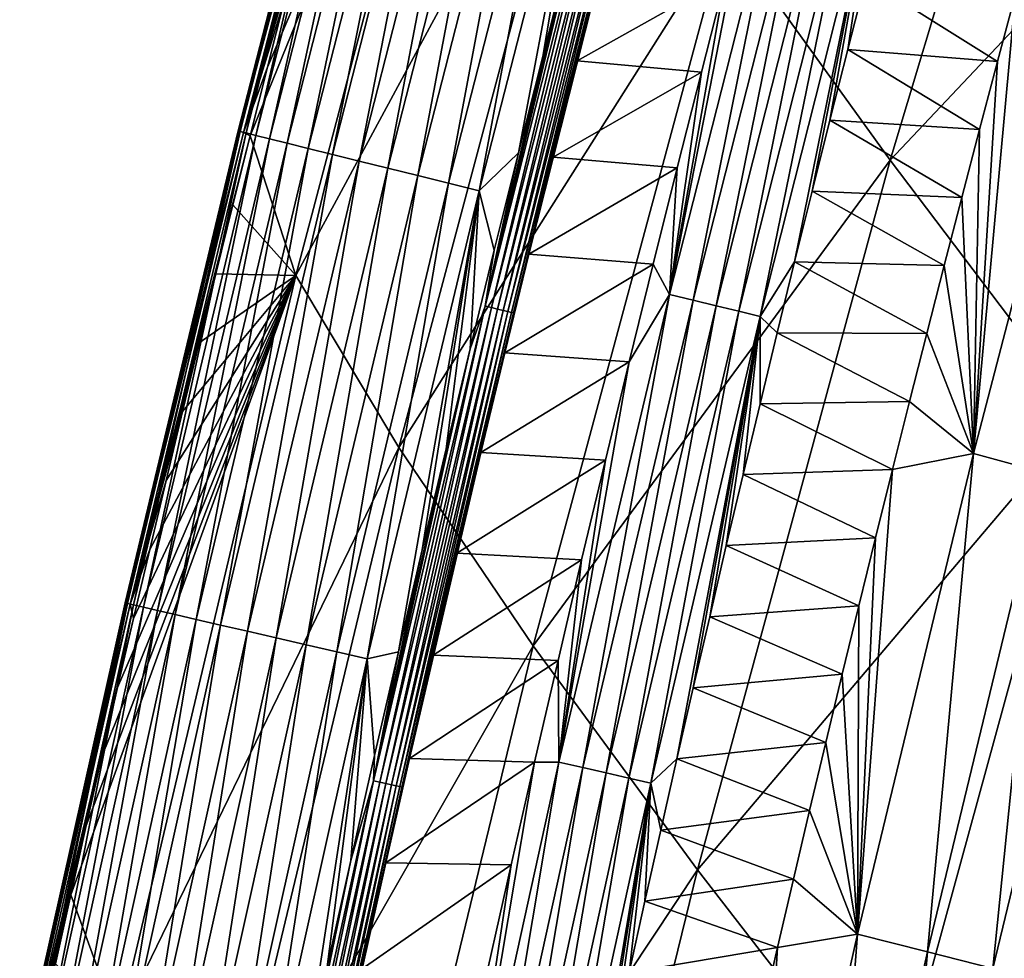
# Model space of a CAD drawing. Header units: millimetres. Extents: x -300 to 300, y -500 to 500.
# Tile 590 of 656: x -279 to -263, y 308 to 323. Entities that reach past the tile are written whole.
import ezdxf

# ---------------------------------------------------------------- set-up
doc = ezdxf.new("R2010")
doc.units = ezdxf.units.MM
doc.header["$LTSCALE"] = 81.481481
for name, color, linetype in [('20', 7, 'CONTINUOUS'), ('24', 7, 'CONTINUOUS'), ('25', 7, 'CONTINUOUS'), ('28', 7, 'CONTINUOUS'), ('29', 7, 'CONTINUOUS'), ('31', 7, 'CONTINUOUS'), ('33', 7, 'CONTINUOUS')]:
    doc.layers.add(name, color=color, linetype=linetype)

msp = doc.modelspace()

# ---------------------------------------------------------------- linework, layer by layer
at = {"layer": '20', "color": 7, "linetype": 'CONTINUOUS'}
for points in [[(-264.588, 320.98, 24.118), (-261.298, 331.917, 24.233), (-267.227, 324.645, 19.685), (-264.588, 320.98, 24.118)], [(-264.588, 320.98, 24.118), (-258.208, 327.747, 28.449), (-261.298, 331.917, 24.233), (-264.588, 320.98, 24.118)], [(-274.113, 319.13, 10.048), (-271.072, 330.67, 10.093), (-274.844, 321.368, 6.419), (-274.113, 319.13, 10.048)], [(-274.844, 321.368, 6.419), (-271.072, 330.67, 10.093), (-274.567, 322.472, 6.426), (-274.844, 321.368, 6.419)], [(-274.567, 322.472, 6.426), (-271.072, 330.67, 10.093), (-274.287, 323.577, 6.433), (-274.567, 322.472, 6.426)], [(-274.113, 319.13, 10.048), (-269.393, 327.878, 15.012), (-271.072, 330.67, 10.093), (-274.113, 319.13, 10.048)], [(-272.459, 316.372, 14.942), (-269.393, 327.878, 15.012), (-274.113, 319.13, 10.048), (-272.459, 316.372, 14.942)], [(-272.459, 316.372, 14.942), (-267.227, 324.645, 19.685), (-269.393, 327.878, 15.012), (-272.459, 316.372, 14.942)], [(-261.493, 316.893, 28.317), (-258.208, 327.747, 28.449), (-264.588, 320.98, 24.118), (-261.493, 316.893, 28.317)], [(-270.308, 313.192, 19.593), (-267.227, 324.645, 19.685), (-272.459, 316.372, 14.942), (-270.308, 313.192, 19.593)], [(-270.308, 313.192, 19.593), (-264.588, 320.98, 24.118), (-267.227, 324.645, 19.685), (-270.308, 313.192, 19.593)], [(-275.119, 320.263, 6.412), (-274.113, 319.13, 10.048), (-274.844, 321.368, 6.419), (-275.119, 320.263, 6.412)], [(-267.676, 309.6, 24.006), (-264.588, 320.98, 24.118), (-270.308, 313.192, 19.593), (-267.676, 309.6, 24.006)], [(-267.676, 309.6, 24.006), (-261.493, 316.893, 28.317), (-264.588, 320.98, 24.118), (-267.676, 309.6, 24.006)], [(-275.391, 319.158, 6.406), (-274.113, 319.13, 10.048), (-275.119, 320.263, 6.412), (-275.391, 319.158, 6.406)], [(-276.953, 307.114, 10.004), (-274.113, 319.13, 10.048), (-277.718, 309.204, 6.344), (-276.953, 307.114, 10.004)], [(-277.718, 309.204, 6.344), (-274.113, 319.13, 10.048), (-277.47, 310.311, 6.351), (-277.718, 309.204, 6.344)], [(-277.47, 310.311, 6.351), (-274.113, 319.13, 10.048), (-277.219, 311.418, 6.358), (-277.47, 310.311, 6.351)], [(-277.219, 311.418, 6.358), (-274.113, 319.13, 10.048), (-276.966, 312.524, 6.365), (-277.219, 311.418, 6.358)], [(-276.966, 312.524, 6.365), (-274.113, 319.13, 10.048), (-276.71, 313.63, 6.371), (-276.966, 312.524, 6.365)], [(-276.953, 307.114, 10.004), (-272.459, 316.372, 14.942), (-274.113, 319.13, 10.048), (-276.953, 307.114, 10.004)], [(-276.71, 313.63, 6.371), (-274.113, 319.13, 10.048), (-276.451, 314.736, 6.378), (-276.71, 313.63, 6.371)], [(-276.451, 314.736, 6.378), (-274.113, 319.13, 10.048), (-276.19, 315.842, 6.385), (-276.451, 314.736, 6.378)], [(-276.19, 315.842, 6.385), (-274.113, 319.13, 10.048), (-275.927, 316.948, 6.392), (-276.19, 315.842, 6.385)], [(-275.927, 316.948, 6.392), (-274.113, 319.13, 10.048), (-275.66, 318.053, 6.399), (-275.927, 316.948, 6.392)], [(-275.66, 318.053, 6.399), (-274.113, 319.13, 10.048), (-275.391, 319.158, 6.406), (-275.66, 318.053, 6.399)], [(-264.579, 305.606, 28.187), (-261.493, 316.893, 28.317), (-267.676, 309.6, 24.006), (-264.579, 305.606, 28.187)], [(-264.579, 305.606, 28.187), (-257.958, 312.395, 32.287), (-261.493, 316.893, 28.317), (-264.579, 305.606, 28.187)], [(-275.326, 304.398, 14.874), (-272.459, 316.372, 14.942), (-276.953, 307.114, 10.004), (-275.326, 304.398, 14.874)], [(-275.326, 304.398, 14.874), (-270.308, 313.192, 19.593), (-272.459, 316.372, 14.942), (-275.326, 304.398, 14.874)], [(-273.192, 301.28, 19.502), (-270.308, 313.192, 19.593), (-275.326, 304.398, 14.874), (-273.192, 301.28, 19.502)], [(-273.192, 301.28, 19.502), (-267.676, 309.6, 24.006), (-270.308, 313.192, 19.593), (-273.192, 301.28, 19.502)], [(-261.034, 301.219, 32.143), (-257.958, 312.395, 32.287), (-264.579, 305.606, 28.187), (-261.034, 301.219, 32.143)], [(-270.568, 297.771, 23.896), (-267.676, 309.6, 24.006), (-273.192, 301.28, 19.502), (-270.568, 297.771, 23.896)], [(-270.568, 297.771, 23.896), (-264.579, 305.606, 28.187), (-267.676, 309.6, 24.006), (-270.568, 297.771, 23.896)], [(-277.964, 308.096, 6.338), (-276.953, 307.114, 10.004), (-277.718, 309.204, 6.344), (-277.964, 308.096, 6.338)]]:
    msp.add_3dface(points, dxfattribs=at)
at = {"layer": '24', "color": 7, "linetype": 'CONTINUOUS'}
for points in [[(-264.978, 323.886, 1.144), (-262.866, 322.561, 2.688), (-265.267, 322.753, 1.145), (-264.978, 323.886, 1.144)], [(-262.576, 323.648, 2.69), (-262.866, 322.561, 2.688), (-264.978, 323.886, 1.144), (-262.576, 323.648, 2.69)], [(-265.267, 322.753, 1.145), (-263.153, 321.472, 2.685), (-265.554, 321.619, 1.147), (-265.267, 322.753, 1.145)], [(-262.866, 322.561, 2.688), (-263.153, 321.472, 2.685), (-265.267, 322.753, 1.145), (-262.866, 322.561, 2.688)], [(-265.554, 321.619, 1.147), (-263.438, 320.383, 2.682), (-265.838, 320.484, 1.148), (-265.554, 321.619, 1.147)], [(-263.153, 321.472, 2.685), (-263.438, 320.383, 2.682), (-265.554, 321.619, 1.147), (-263.153, 321.472, 2.685)], [(-265.838, 320.484, 1.148), (-263.719, 319.293, 2.679), (-266.118, 319.348, 1.15), (-265.838, 320.484, 1.148)], [(-263.438, 320.383, 2.682), (-263.719, 319.293, 2.679), (-265.838, 320.484, 1.148), (-263.438, 320.383, 2.682)], [(-266.118, 319.348, 1.15), (-263.998, 318.203, 2.677), (-266.396, 318.212, 1.151), (-266.118, 319.348, 1.15)], [(-263.719, 319.293, 2.679), (-263.998, 318.203, 2.677), (-266.118, 319.348, 1.15), (-263.719, 319.293, 2.679)], [(-266.396, 318.212, 1.151), (-264.274, 317.112, 2.674), (-266.671, 317.075, 1.153), (-266.396, 318.212, 1.151)], [(-263.998, 318.203, 2.677), (-264.274, 317.112, 2.674), (-266.396, 318.212, 1.151), (-263.998, 318.203, 2.677)], [(-266.671, 317.075, 1.153), (-264.548, 316.02, 2.671), (-266.943, 315.938, 1.154), (-266.671, 317.075, 1.153)], [(-264.274, 317.112, 2.674), (-264.548, 316.02, 2.671), (-266.671, 317.075, 1.153), (-264.274, 317.112, 2.674)], [(-266.943, 315.938, 1.154), (-264.819, 314.927, 2.668), (-267.212, 314.8, 1.156), (-266.943, 315.938, 1.154)], [(-264.548, 316.02, 2.671), (-264.819, 314.927, 2.668), (-266.943, 315.938, 1.154), (-264.548, 316.02, 2.671)], [(-267.212, 314.8, 1.156), (-265.087, 313.834, 2.665), (-267.478, 313.661, 1.157), (-267.212, 314.8, 1.156)], [(-264.819, 314.927, 2.668), (-265.087, 313.834, 2.665), (-267.212, 314.8, 1.156), (-264.819, 314.927, 2.668)], [(-265.087, 313.834, 2.665), (-265.353, 312.74, 2.663), (-267.478, 313.661, 1.157), (-265.087, 313.834, 2.665)], [(-267.478, 313.661, 1.157), (-265.353, 312.74, 2.663), (-267.742, 312.521, 1.159), (-267.478, 313.661, 1.157)], [(-265.353, 312.74, 2.663), (-265.616, 311.646, 2.66), (-267.742, 312.521, 1.159), (-265.353, 312.74, 2.663)], [(-267.742, 312.521, 1.159), (-265.616, 311.646, 2.66), (-268.003, 311.381, 1.16), (-267.742, 312.521, 1.159)], [(-265.616, 311.646, 2.66), (-265.876, 310.551, 2.657), (-268.003, 311.381, 1.16), (-265.616, 311.646, 2.66)], [(-268.003, 311.381, 1.16), (-265.876, 310.551, 2.657), (-268.261, 310.24, 1.162), (-268.003, 311.381, 1.16)], [(-265.876, 310.551, 2.657), (-266.134, 309.455, 2.654), (-268.261, 310.24, 1.162), (-265.876, 310.551, 2.657)], [(-268.261, 310.24, 1.162), (-266.134, 309.455, 2.654), (-268.517, 309.099, 1.163), (-268.261, 310.24, 1.162)], [(-266.134, 309.455, 2.654), (-266.39, 308.359, 2.651), (-268.517, 309.099, 1.163), (-266.134, 309.455, 2.654)], [(-268.517, 309.099, 1.163), (-266.39, 308.359, 2.651), (-268.769, 307.957, 1.165), (-268.517, 309.099, 1.163)], [(-266.39, 308.359, 2.651), (-266.643, 307.262, 2.648), (-268.769, 307.957, 1.165), (-266.39, 308.359, 2.651)]]:
    msp.add_3dface(points, dxfattribs=at)
at = {"layer": '25', "color": 7, "linetype": 'CONTINUOUS'}
for points in [[(-262.576, 323.648, 2.69), (-261.258, 323.942, 3.531), (-263.248, 316.276, 3.524), (-262.576, 323.648, 2.69)], [(-261.258, 323.942, 3.531), (-262.134, 315.973, 4.48), (-263.248, 316.276, 3.524), (-261.258, 323.942, 3.531)], [(-262.866, 322.561, 2.688), (-262.576, 323.648, 2.69), (-263.248, 316.276, 3.524), (-262.866, 322.561, 2.688)], [(-263.153, 321.472, 2.685), (-262.866, 322.561, 2.688), (-263.248, 316.276, 3.524), (-263.153, 321.472, 2.685)], [(-263.438, 320.383, 2.682), (-263.153, 321.472, 2.685), (-263.248, 316.276, 3.524), (-263.438, 320.383, 2.682)], [(-263.719, 319.293, 2.679), (-263.438, 320.383, 2.682), (-263.248, 316.276, 3.524), (-263.719, 319.293, 2.679)], [(-263.998, 318.203, 2.677), (-263.719, 319.293, 2.679), (-263.248, 316.276, 3.524), (-263.998, 318.203, 2.677)], [(-264.274, 317.112, 2.674), (-263.998, 318.203, 2.677), (-263.248, 316.276, 3.524), (-264.274, 317.112, 2.674)], [(-264.548, 316.02, 2.671), (-264.274, 317.112, 2.674), (-263.248, 316.276, 3.524), (-264.548, 316.02, 2.671)], [(-264.548, 316.02, 2.671), (-263.248, 316.276, 3.524), (-265.107, 308.573, 3.516), (-264.548, 316.02, 2.671)], [(-263.248, 316.276, 3.524), (-263.988, 308.288, 4.484), (-265.107, 308.573, 3.516), (-263.248, 316.276, 3.524)], [(-262.134, 315.973, 4.48), (-263.988, 308.288, 4.484), (-263.248, 316.276, 3.524), (-262.134, 315.973, 4.48)], [(-264.819, 314.927, 2.668), (-264.548, 316.02, 2.671), (-265.107, 308.573, 3.516), (-264.819, 314.927, 2.668)], [(-262.134, 315.973, 4.48), (-262.94, 308.019, 5.541), (-263.988, 308.288, 4.484), (-262.134, 315.973, 4.48)], [(-261.089, 315.688, 5.522), (-262.94, 308.019, 5.541), (-262.134, 315.973, 4.48), (-261.089, 315.688, 5.522)], [(-261.089, 315.688, 5.522), (-261.972, 307.77, 6.675), (-262.94, 308.019, 5.541), (-261.089, 315.688, 5.522)], [(-265.087, 313.834, 2.665), (-264.819, 314.927, 2.668), (-265.107, 308.573, 3.516), (-265.087, 313.834, 2.665)], [(-265.353, 312.74, 2.663), (-265.087, 313.834, 2.665), (-265.107, 308.573, 3.516), (-265.353, 312.74, 2.663)], [(-265.616, 311.646, 2.66), (-265.353, 312.74, 2.663), (-265.107, 308.573, 3.516), (-265.616, 311.646, 2.66)], [(-265.876, 310.551, 2.657), (-265.616, 311.646, 2.66), (-265.107, 308.573, 3.516), (-265.876, 310.551, 2.657)], [(-266.134, 309.455, 2.654), (-265.876, 310.551, 2.657), (-265.107, 308.573, 3.516), (-266.134, 309.455, 2.654)], [(-266.39, 308.359, 2.651), (-266.134, 309.455, 2.654), (-265.107, 308.573, 3.516), (-266.39, 308.359, 2.651)], [(-266.39, 308.359, 2.651), (-265.107, 308.573, 3.516), (-266.845, 300.834, 3.506), (-266.39, 308.359, 2.651)], [(-265.107, 308.573, 3.516), (-265.721, 300.566, 4.488), (-266.845, 300.834, 3.506), (-265.107, 308.573, 3.516)], [(-263.988, 308.288, 4.484), (-265.721, 300.566, 4.488), (-265.107, 308.573, 3.516), (-263.988, 308.288, 4.484)], [(-266.643, 307.262, 2.648), (-266.39, 308.359, 2.651), (-266.845, 300.834, 3.506), (-266.643, 307.262, 2.648)], [(-263.988, 308.288, 4.484), (-264.67, 300.314, 5.557), (-265.721, 300.566, 4.488), (-263.988, 308.288, 4.484)], [(-262.94, 308.019, 5.541), (-264.67, 300.314, 5.557), (-263.988, 308.288, 4.484), (-262.94, 308.019, 5.541)]]:
    msp.add_3dface(points, dxfattribs=at)
at = {"layer": '28', "color": 7, "linetype": 'CONTINUOUS'}
for points in [[(-273.093, 329.007, 4.983), (-275.002, 321.438, 4.402), (-275.036, 321.447, 4.94), (-273.093, 329.007, 4.983)], [(-273.093, 329.007, 4.983), (-275.036, 321.447, 4.94), (-273.068, 329, 5.505), (-273.093, 329.007, 4.983)], [(-273.068, 329, 5.505), (-275.036, 321.447, 4.94), (-275.016, 321.442, 5.46), (-273.068, 329, 5.505)], [(-273.068, 329, 5.505), (-275.016, 321.442, 5.46), (-272.995, 328.98, 6.003), (-273.068, 329, 5.505)], [(-273.062, 328.998, 4.442), (-275.002, 321.438, 4.402), (-273.093, 329.007, 4.983), (-273.062, 328.998, 4.442)], [(-273.062, 328.998, 4.442), (-274.908, 321.415, 3.855), (-275.002, 321.438, 4.402), (-273.062, 328.998, 4.442)], [(-272.972, 328.974, 3.891), (-274.908, 321.415, 3.855), (-273.062, 328.998, 4.442), (-272.972, 328.974, 3.891)], [(-272.995, 328.98, 6.003), (-275.016, 321.442, 5.46), (-274.947, 321.425, 5.956), (-272.995, 328.98, 6.003)], [(-273.137, 327.991, 6.461), (-272.995, 328.98, 6.003), (-274.947, 321.425, 5.956), (-273.137, 327.991, 6.461)], [(-272.972, 328.974, 3.891), (-274.751, 321.376, 3.31), (-274.908, 321.415, 3.855), (-272.972, 328.974, 3.891)], [(-272.819, 328.934, 3.342), (-274.751, 321.376, 3.31), (-272.972, 328.974, 3.891), (-272.819, 328.934, 3.342)], [(-272.819, 328.934, 3.342), (-274.531, 321.321, 2.779), (-274.751, 321.376, 3.31), (-272.819, 328.934, 3.342)], [(-272.602, 328.876, 2.806), (-274.531, 321.321, 2.779), (-272.819, 328.934, 3.342), (-272.602, 328.876, 2.806)], [(-272.602, 328.876, 2.806), (-274.25, 321.251, 2.271), (-274.531, 321.321, 2.779), (-272.602, 328.876, 2.806)], [(-272.324, 328.802, 2.294), (-274.25, 321.251, 2.271), (-272.602, 328.876, 2.806), (-272.324, 328.802, 2.294)], [(-272.324, 328.802, 2.294), (-273.912, 321.168, 1.8), (-274.25, 321.251, 2.271), (-272.324, 328.802, 2.294)], [(-271.987, 328.712, 1.817), (-273.912, 321.168, 1.8), (-272.324, 328.802, 2.294), (-271.987, 328.712, 1.817)], [(-271.987, 328.712, 1.817), (-273.524, 321.071, 1.373), (-273.912, 321.168, 1.8), (-271.987, 328.712, 1.817)], [(-271.6, 328.609, 1.387), (-273.524, 321.071, 1.373), (-271.987, 328.712, 1.817), (-271.6, 328.609, 1.387)], [(-271.6, 328.609, 1.387), (-273.095, 320.965, 1), (-273.524, 321.071, 1.373), (-271.6, 328.609, 1.387)], [(-271.172, 328.495, 1.009), (-273.095, 320.965, 1), (-271.6, 328.609, 1.387), (-271.172, 328.495, 1.009)], [(-271.172, 328.495, 1.009), (-272.635, 320.851, 0.685), (-273.095, 320.965, 1), (-271.172, 328.495, 1.009)], [(-270.712, 328.373, 0.691), (-272.635, 320.851, 0.685), (-271.172, 328.495, 1.009), (-270.712, 328.373, 0.691)], [(-270.712, 328.373, 0.691), (-272.154, 320.732, 0.431), (-272.635, 320.851, 0.685), (-270.712, 328.373, 0.691)], [(-270.231, 328.245, 0.435), (-272.154, 320.732, 0.431), (-270.712, 328.373, 0.691), (-270.231, 328.245, 0.435)], [(-270.231, 328.245, 0.435), (-271.664, 320.61, 0.238), (-272.154, 320.732, 0.431), (-270.231, 328.245, 0.435)], [(-269.741, 328.114, 0.24), (-271.664, 320.61, 0.238), (-270.231, 328.245, 0.435), (-269.741, 328.114, 0.24)], [(-269.741, 328.114, 0.24), (-271.173, 320.489, 0.105), (-271.664, 320.61, 0.238), (-269.741, 328.114, 0.24)], [(-269.25, 327.983, 0.106), (-271.173, 320.489, 0.105), (-269.741, 328.114, 0.24), (-269.25, 327.983, 0.106)], [(-273.428, 326.887, 6.454), (-273.137, 327.991, 6.461), (-274.947, 321.425, 5.956), (-273.428, 326.887, 6.454)], [(-271.173, 320.489, 0.105), (-269.25, 327.983, 0.106), (-270.543, 321.096, 0.031), (-271.173, 320.489, 0.105)], [(-270.543, 321.096, 0.031), (-269.25, 327.983, 0.106), (-270.154, 322.64, 0.031), (-270.543, 321.096, 0.031)], [(-270.154, 322.64, 0.031), (-269.25, 327.983, 0.106), (-269.765, 324.166, 0.031), (-270.154, 322.64, 0.031)], [(-273.717, 325.784, 6.447), (-273.428, 326.887, 6.454), (-274.947, 321.425, 5.956), (-273.717, 325.784, 6.447)], [(-274.004, 324.68, 6.44), (-273.717, 325.784, 6.447), (-274.947, 321.425, 5.956), (-274.004, 324.68, 6.44)], [(-274.287, 323.577, 6.433), (-274.004, 324.68, 6.44), (-274.947, 321.425, 5.956), (-274.287, 323.577, 6.433)], [(-274.567, 322.472, 6.426), (-274.287, 323.577, 6.433), (-274.947, 321.425, 5.956), (-274.567, 322.472, 6.426)], [(-274.844, 321.368, 6.419), (-274.567, 322.472, 6.426), (-274.947, 321.425, 5.956), (-274.844, 321.368, 6.419)], [(-275.036, 321.447, 4.94), (-276.809, 313.872, 4.363), (-276.848, 313.881, 4.898), (-275.036, 321.447, 4.94)], [(-275.036, 321.447, 4.94), (-276.848, 313.881, 4.898), (-275.016, 321.442, 5.46), (-275.036, 321.447, 4.94)], [(-275.016, 321.442, 5.46), (-276.848, 313.881, 4.898), (-276.832, 313.878, 5.416), (-275.016, 321.442, 5.46)], [(-275.016, 321.442, 5.46), (-276.832, 313.878, 5.416), (-274.947, 321.425, 5.956), (-275.016, 321.442, 5.46)], [(-274.947, 321.425, 5.956), (-276.832, 313.878, 5.416), (-276.767, 313.863, 5.91), (-274.947, 321.425, 5.956)], [(-275.002, 321.438, 4.402), (-276.809, 313.872, 4.363), (-275.036, 321.447, 4.94), (-275.002, 321.438, 4.402)], [(-275.002, 321.438, 4.402), (-276.711, 313.85, 3.82), (-276.809, 313.872, 4.363), (-275.002, 321.438, 4.402)], [(-274.844, 321.368, 6.419), (-274.947, 321.425, 5.956), (-276.767, 313.863, 5.91), (-274.844, 321.368, 6.419)], [(-274.908, 321.415, 3.855), (-276.711, 313.85, 3.82), (-275.002, 321.438, 4.402), (-274.908, 321.415, 3.855)], [(-275.119, 320.263, 6.412), (-274.844, 321.368, 6.419), (-276.767, 313.863, 5.91), (-275.119, 320.263, 6.412)], [(-274.908, 321.415, 3.855), (-276.551, 313.813, 3.279), (-276.711, 313.85, 3.82), (-274.908, 321.415, 3.855)], [(-274.751, 321.376, 3.31), (-276.551, 313.813, 3.279), (-274.908, 321.415, 3.855), (-274.751, 321.376, 3.31)], [(-274.751, 321.376, 3.31), (-276.328, 313.761, 2.752), (-276.551, 313.813, 3.279), (-274.751, 321.376, 3.31)], [(-274.531, 321.321, 2.779), (-276.328, 313.761, 2.752), (-274.751, 321.376, 3.31), (-274.531, 321.321, 2.779)], [(-274.531, 321.321, 2.779), (-276.045, 313.696, 2.249), (-276.328, 313.761, 2.752), (-274.531, 321.321, 2.779)], [(-274.25, 321.251, 2.271), (-276.045, 313.696, 2.249), (-274.531, 321.321, 2.779), (-274.25, 321.251, 2.271)], [(-274.25, 321.251, 2.271), (-275.706, 313.617, 1.782), (-276.045, 313.696, 2.249), (-274.25, 321.251, 2.271)], [(-273.912, 321.168, 1.8), (-275.706, 313.617, 1.782), (-274.25, 321.251, 2.271), (-273.912, 321.168, 1.8)], [(-273.912, 321.168, 1.8), (-275.317, 313.527, 1.36), (-275.706, 313.617, 1.782), (-273.912, 321.168, 1.8)], [(-273.524, 321.071, 1.373), (-275.317, 313.527, 1.36), (-273.912, 321.168, 1.8), (-273.524, 321.071, 1.373)], [(-273.524, 321.071, 1.373), (-274.887, 313.428, 0.99), (-275.317, 313.527, 1.36), (-273.524, 321.071, 1.373)], [(-273.095, 320.965, 1), (-274.887, 313.428, 0.99), (-273.524, 321.071, 1.373), (-273.095, 320.965, 1)], [(-273.095, 320.965, 1), (-274.427, 313.322, 0.678), (-274.887, 313.428, 0.99), (-273.095, 320.965, 1)], [(-272.635, 320.851, 0.685), (-274.427, 313.322, 0.678), (-273.095, 320.965, 1), (-272.635, 320.851, 0.685)], [(-270.93, 319.534, 0.031), (-271.173, 320.489, 0.105), (-270.543, 321.096, 0.031), (-270.93, 319.534, 0.031)], [(-272.635, 320.851, 0.685), (-273.947, 313.211, 0.427), (-274.427, 313.322, 0.678), (-272.635, 320.851, 0.685)], [(-272.154, 320.732, 0.431), (-273.947, 313.211, 0.427), (-272.635, 320.851, 0.685), (-272.154, 320.732, 0.431)], [(-272.154, 320.732, 0.431), (-273.456, 313.098, 0.236), (-273.947, 313.211, 0.427), (-272.154, 320.732, 0.431)], [(-271.664, 320.61, 0.238), (-273.456, 313.098, 0.236), (-272.154, 320.732, 0.431), (-271.664, 320.61, 0.238)], [(-271.664, 320.61, 0.238), (-272.966, 312.984, 0.104), (-273.456, 313.098, 0.236), (-271.664, 320.61, 0.238)], [(-271.173, 320.489, 0.105), (-272.966, 312.984, 0.104), (-271.664, 320.61, 0.238), (-271.173, 320.489, 0.105)], [(-272.966, 312.984, 0.104), (-271.173, 320.489, 0.105), (-272.467, 313.095, 0.031), (-272.966, 312.984, 0.104)], [(-272.467, 313.095, 0.031), (-271.173, 320.489, 0.105), (-272.085, 314.734, 0.031), (-272.467, 313.095, 0.031)], [(-272.085, 314.734, 0.031), (-271.173, 320.489, 0.105), (-271.701, 316.354, 0.031), (-272.085, 314.734, 0.031)], [(-271.701, 316.354, 0.031), (-271.173, 320.489, 0.105), (-271.316, 317.953, 0.031), (-271.701, 316.354, 0.031)], [(-271.316, 317.953, 0.031), (-271.173, 320.489, 0.105), (-270.93, 319.534, 0.031), (-271.316, 317.953, 0.031)], [(-275.391, 319.158, 6.406), (-275.119, 320.263, 6.412), (-276.767, 313.863, 5.91), (-275.391, 319.158, 6.406)], [(-275.66, 318.053, 6.399), (-275.391, 319.158, 6.406), (-276.767, 313.863, 5.91), (-275.66, 318.053, 6.399)], [(-275.927, 316.948, 6.392), (-275.66, 318.053, 6.399), (-276.767, 313.863, 5.91), (-275.927, 316.948, 6.392)], [(-276.19, 315.842, 6.385), (-275.927, 316.948, 6.392), (-276.767, 313.863, 5.91), (-276.19, 315.842, 6.385)], [(-276.451, 314.736, 6.378), (-276.19, 315.842, 6.385), (-276.767, 313.863, 5.91), (-276.451, 314.736, 6.378)], [(-276.71, 313.63, 6.371), (-276.451, 314.736, 6.378), (-276.767, 313.863, 5.91), (-276.71, 313.63, 6.371)], [(-276.848, 313.881, 4.898), (-278.493, 306.302, 4.324), (-278.536, 306.312, 4.856), (-276.848, 313.881, 4.898)], [(-276.848, 313.881, 4.898), (-278.536, 306.312, 4.856), (-276.832, 313.878, 5.416), (-276.848, 313.881, 4.898)], [(-276.832, 313.878, 5.416), (-278.536, 306.312, 4.856), (-278.524, 306.309, 5.372), (-276.832, 313.878, 5.416)], [(-276.832, 313.878, 5.416), (-278.524, 306.309, 5.372), (-276.767, 313.863, 5.91), (-276.832, 313.878, 5.416)], [(-276.767, 313.863, 5.91), (-278.524, 306.309, 5.372), (-278.464, 306.296, 5.865), (-276.767, 313.863, 5.91)], [(-276.809, 313.872, 4.363), (-278.493, 306.302, 4.324), (-276.848, 313.881, 4.898), (-276.809, 313.872, 4.363)], [(-276.809, 313.872, 4.363), (-278.391, 306.28, 3.785), (-278.493, 306.302, 4.324), (-276.809, 313.872, 4.363)], [(-276.71, 313.63, 6.371), (-276.767, 313.863, 5.91), (-278.464, 306.296, 5.865), (-276.71, 313.63, 6.371)], [(-276.711, 313.85, 3.82), (-278.391, 306.28, 3.785), (-276.809, 313.872, 4.363), (-276.711, 313.85, 3.82)], [(-276.711, 313.85, 3.82), (-278.228, 306.245, 3.248), (-278.391, 306.28, 3.785), (-276.711, 313.85, 3.82)], [(-276.551, 313.813, 3.279), (-278.228, 306.245, 3.248), (-276.711, 313.85, 3.82), (-276.551, 313.813, 3.279)], [(-276.551, 313.813, 3.279), (-278.003, 306.196, 2.726), (-278.228, 306.245, 3.248), (-276.551, 313.813, 3.279)], [(-276.328, 313.761, 2.752), (-278.003, 306.196, 2.726), (-276.551, 313.813, 3.279), (-276.328, 313.761, 2.752)], [(-276.328, 313.761, 2.752), (-277.718, 306.135, 2.228), (-278.003, 306.196, 2.726), (-276.328, 313.761, 2.752)], [(-276.045, 313.696, 2.249), (-277.718, 306.135, 2.228), (-276.328, 313.761, 2.752), (-276.045, 313.696, 2.249)], [(-276.045, 313.696, 2.249), (-277.377, 306.061, 1.765), (-277.718, 306.135, 2.228), (-276.045, 313.696, 2.249)], [(-275.706, 313.617, 1.782), (-277.377, 306.061, 1.765), (-276.045, 313.696, 2.249), (-275.706, 313.617, 1.782)], [(-276.966, 312.524, 6.365), (-276.71, 313.63, 6.371), (-278.464, 306.296, 5.865), (-276.966, 312.524, 6.365)], [(-275.706, 313.617, 1.782), (-276.988, 305.977, 1.347), (-277.377, 306.061, 1.765), (-275.706, 313.617, 1.782)], [(-275.317, 313.527, 1.36), (-276.988, 305.977, 1.347), (-275.706, 313.617, 1.782), (-275.317, 313.527, 1.36)], [(-275.317, 313.527, 1.36), (-276.558, 305.885, 0.981), (-276.988, 305.977, 1.347), (-275.317, 313.527, 1.36)], [(-274.887, 313.428, 0.99), (-276.558, 305.885, 0.981), (-275.317, 313.527, 1.36), (-274.887, 313.428, 0.99)], [(-274.887, 313.428, 0.99), (-276.098, 305.786, 0.672), (-276.558, 305.885, 0.981), (-274.887, 313.428, 0.99)], [(-274.427, 313.322, 0.678), (-276.098, 305.786, 0.672), (-274.887, 313.428, 0.99), (-274.427, 313.322, 0.678)], [(-274.427, 313.322, 0.678), (-275.618, 305.682, 0.423), (-276.098, 305.786, 0.672), (-274.427, 313.322, 0.678)], [(-273.947, 313.211, 0.427), (-275.618, 305.682, 0.423), (-274.427, 313.322, 0.678), (-273.947, 313.211, 0.427)], [(-273.947, 313.211, 0.427), (-275.128, 305.577, 0.234), (-275.618, 305.682, 0.423), (-273.947, 313.211, 0.427)], [(-273.456, 313.098, 0.236), (-275.128, 305.577, 0.234), (-273.947, 313.211, 0.427), (-273.456, 313.098, 0.236)], [(-273.456, 313.098, 0.236), (-274.639, 305.471, 0.103), (-275.128, 305.577, 0.234), (-273.456, 313.098, 0.236)], [(-272.966, 312.984, 0.104), (-274.639, 305.471, 0.103), (-273.456, 313.098, 0.236), (-272.966, 312.984, 0.104)], [(-272.849, 311.435, 0.031), (-272.966, 312.984, 0.104), (-272.467, 313.095, 0.031), (-272.849, 311.435, 0.031)], [(-274.639, 305.471, 0.103), (-272.966, 312.984, 0.104), (-273.987, 306.322, 0.031), (-274.639, 305.471, 0.103)], [(-273.987, 306.322, 0.031), (-272.966, 312.984, 0.104), (-273.609, 308.049, 0.031), (-273.987, 306.322, 0.031)], [(-273.609, 308.049, 0.031), (-272.966, 312.984, 0.104), (-273.229, 309.753, 0.031), (-273.609, 308.049, 0.031)], [(-273.229, 309.753, 0.031), (-272.966, 312.984, 0.104), (-272.849, 311.435, 0.031), (-273.229, 309.753, 0.031)], [(-277.219, 311.418, 6.358), (-276.966, 312.524, 6.365), (-278.464, 306.296, 5.865), (-277.219, 311.418, 6.358)], [(-277.47, 310.311, 6.351), (-277.219, 311.418, 6.358), (-278.464, 306.296, 5.865), (-277.47, 310.311, 6.351)], [(-277.718, 309.204, 6.344), (-277.47, 310.311, 6.351), (-278.464, 306.296, 5.865), (-277.718, 309.204, 6.344)], [(-277.964, 308.096, 6.338), (-277.718, 309.204, 6.344), (-278.464, 306.296, 5.865), (-277.964, 308.096, 6.338)]]:
    msp.add_3dface(points, dxfattribs=at)
at = {"layer": '29', "color": 7, "linetype": 'CONTINUOUS'}
for points in [[(-269.211, 324.094, 0.5), (-267.223, 323.907, 0.5), (-269.6, 322.57, 0.5), (-269.211, 324.094, 0.5)], [(-267.223, 323.907, 0.5), (-267.612, 322.39, 0.5), (-269.6, 322.57, 0.5), (-267.223, 323.907, 0.5)], [(-269.6, 322.57, 0.5), (-267.612, 322.39, 0.5), (-269.988, 321.03, 0.5), (-269.6, 322.57, 0.5)], [(-267.612, 322.39, 0.5), (-267.999, 320.859, 0.5), (-269.988, 321.03, 0.5), (-267.612, 322.39, 0.5)], [(-269.988, 321.03, 0.5), (-267.999, 320.859, 0.5), (-270.375, 319.472, 0.5), (-269.988, 321.03, 0.5)], [(-267.999, 320.859, 0.5), (-268.385, 319.312, 0.5), (-270.375, 319.472, 0.5), (-267.999, 320.859, 0.5)], [(-270.375, 319.472, 0.5), (-268.385, 319.312, 0.5), (-270.761, 317.893, 0.5), (-270.375, 319.472, 0.5)], [(-268.385, 319.312, 0.5), (-268.768, 317.748, 0.5), (-270.761, 317.893, 0.5), (-268.385, 319.312, 0.5)], [(-270.761, 317.893, 0.5), (-268.768, 317.748, 0.5), (-271.146, 316.294, 0.5), (-270.761, 317.893, 0.5)], [(-268.768, 317.748, 0.5), (-269.15, 316.169, 0.5), (-271.146, 316.294, 0.5), (-268.768, 317.748, 0.5)], [(-271.146, 316.294, 0.5), (-269.15, 316.169, 0.5), (-271.529, 314.677, 0.5), (-271.146, 316.294, 0.5)], [(-269.15, 316.169, 0.5), (-269.53, 314.573, 0.5), (-271.529, 314.677, 0.5), (-269.15, 316.169, 0.5)], [(-271.529, 314.677, 0.5), (-269.53, 314.573, 0.5), (-271.911, 313.042, 0.5), (-271.529, 314.677, 0.5)], [(-269.53, 314.573, 0.5), (-269.908, 312.96, 0.5), (-271.911, 313.042, 0.5), (-269.53, 314.573, 0.5)], [(-271.911, 313.042, 0.5), (-269.908, 312.96, 0.5), (-272.291, 311.389, 0.5), (-271.911, 313.042, 0.5)], [(-269.908, 312.96, 0.5), (-270.284, 311.33, 0.5), (-272.291, 311.389, 0.5), (-269.908, 312.96, 0.5)], [(-272.291, 311.389, 0.5), (-270.284, 311.33, 0.5), (-272.67, 309.714, 0.5), (-272.291, 311.389, 0.5)], [(-270.284, 311.33, 0.5), (-270.659, 309.681, 0.5), (-272.67, 309.714, 0.5), (-270.284, 311.33, 0.5)], [(-272.67, 309.714, 0.5), (-270.659, 309.681, 0.5), (-273.049, 308.015, 0.5), (-272.67, 309.714, 0.5)], [(-270.659, 309.681, 0.5), (-271.032, 308.014, 0.5), (-273.049, 308.015, 0.5), (-270.659, 309.681, 0.5)]]:
    msp.add_3dface(points, dxfattribs=at)
at = {"layer": '31', "color": 7, "linetype": 'CONTINUOUS'}
for points in [[(-271.074, 318.64, 0.028), (-269.374, 325.674, 0.031), (-269.156, 326.217, 0.028), (-271.074, 318.64, 0.028)], [(-271.074, 318.64, 0.028), (-269.156, 326.217, 0.028), (-270.976, 318.616, 0.042), (-271.074, 318.64, 0.028)], [(-270.976, 318.616, 0.042), (-269.156, 326.217, 0.028), (-269.059, 326.192, 0.042), (-270.976, 318.616, 0.042)], [(-270.976, 318.616, 0.042), (-269.059, 326.192, 0.042), (-270.878, 318.592, 0.079), (-270.976, 318.616, 0.042)], [(-270.878, 318.592, 0.079), (-269.059, 326.192, 0.042), (-268.961, 326.166, 0.079), (-270.878, 318.592, 0.079)], [(-270.878, 318.592, 0.079), (-268.961, 326.166, 0.079), (-270.788, 318.57, 0.138), (-270.878, 318.592, 0.079)], [(-270.788, 318.57, 0.138), (-268.961, 326.166, 0.079), (-268.871, 326.143, 0.138), (-270.788, 318.57, 0.138)], [(-270.788, 318.57, 0.138), (-268.871, 326.143, 0.138), (-270.712, 318.552, 0.216), (-270.788, 318.57, 0.138)], [(-270.712, 318.552, 0.216), (-268.871, 326.143, 0.138), (-268.796, 326.123, 0.216), (-270.712, 318.552, 0.216)], [(-270.712, 318.552, 0.216), (-268.796, 326.123, 0.216), (-270.656, 318.538, 0.307), (-270.712, 318.552, 0.216)], [(-270.656, 318.538, 0.307), (-268.796, 326.123, 0.216), (-268.74, 326.108, 0.307), (-270.656, 318.538, 0.307)], [(-270.656, 318.538, 0.307), (-268.74, 326.108, 0.307), (-270.621, 318.53, 0.404), (-270.656, 318.538, 0.307)], [(-270.621, 318.53, 0.404), (-268.74, 326.108, 0.307), (-268.705, 326.099, 0.404), (-270.621, 318.53, 0.404)], [(-270.375, 319.472, 0.5), (-270.621, 318.53, 0.404), (-268.705, 326.099, 0.404), (-270.375, 319.472, 0.5)], [(-269.988, 321.03, 0.5), (-270.375, 319.472, 0.5), (-268.705, 326.099, 0.404), (-269.988, 321.03, 0.5)], [(-269.6, 322.57, 0.5), (-269.988, 321.03, 0.5), (-268.705, 326.099, 0.404), (-269.6, 322.57, 0.5)], [(-269.211, 324.094, 0.5), (-269.6, 322.57, 0.5), (-268.705, 326.099, 0.404), (-269.211, 324.094, 0.5)], [(-269.765, 324.166, 0.031), (-269.374, 325.674, 0.031), (-271.074, 318.64, 0.028), (-269.765, 324.166, 0.031)], [(-270.154, 322.64, 0.031), (-269.765, 324.166, 0.031), (-271.074, 318.64, 0.028), (-270.154, 322.64, 0.031)], [(-270.543, 321.096, 0.031), (-270.154, 322.64, 0.031), (-271.074, 318.64, 0.028), (-270.543, 321.096, 0.031)], [(-270.93, 319.534, 0.031), (-270.543, 321.096, 0.031), (-271.074, 318.64, 0.028), (-270.93, 319.534, 0.031)], [(-271.316, 317.953, 0.031), (-270.93, 319.534, 0.031), (-271.074, 318.64, 0.028), (-271.316, 317.953, 0.031)], [(-270.375, 319.472, 0.5), (-270.761, 317.893, 0.5), (-270.621, 318.53, 0.404), (-270.375, 319.472, 0.5)], [(-272.866, 311.031, 0.028), (-271.316, 317.953, 0.031), (-271.074, 318.64, 0.028), (-272.866, 311.031, 0.028)], [(-272.866, 311.031, 0.028), (-271.074, 318.64, 0.028), (-272.767, 311.009, 0.042), (-272.866, 311.031, 0.028)], [(-272.767, 311.009, 0.042), (-271.074, 318.64, 0.028), (-270.976, 318.616, 0.042), (-272.767, 311.009, 0.042)], [(-272.767, 311.009, 0.042), (-270.976, 318.616, 0.042), (-272.669, 310.986, 0.079), (-272.767, 311.009, 0.042)], [(-272.669, 310.986, 0.079), (-270.976, 318.616, 0.042), (-270.878, 318.592, 0.079), (-272.669, 310.986, 0.079)], [(-272.669, 310.986, 0.079), (-270.878, 318.592, 0.079), (-272.578, 310.966, 0.138), (-272.669, 310.986, 0.079)], [(-272.578, 310.966, 0.138), (-270.878, 318.592, 0.079), (-270.788, 318.57, 0.138), (-272.578, 310.966, 0.138)], [(-272.578, 310.966, 0.138), (-270.788, 318.57, 0.138), (-272.502, 310.949, 0.216), (-272.578, 310.966, 0.138)], [(-272.502, 310.949, 0.216), (-270.788, 318.57, 0.138), (-270.712, 318.552, 0.216), (-272.502, 310.949, 0.216)], [(-272.502, 310.949, 0.216), (-270.712, 318.552, 0.216), (-272.446, 310.936, 0.307), (-272.502, 310.949, 0.216)], [(-272.446, 310.936, 0.307), (-270.712, 318.552, 0.216), (-270.656, 318.538, 0.307), (-272.446, 310.936, 0.307)], [(-272.446, 310.936, 0.307), (-270.656, 318.538, 0.307), (-272.411, 310.928, 0.404), (-272.446, 310.936, 0.307)], [(-272.411, 310.928, 0.404), (-270.656, 318.538, 0.307), (-270.621, 318.53, 0.404), (-272.411, 310.928, 0.404)], [(-272.291, 311.389, 0.5), (-272.411, 310.928, 0.404), (-270.621, 318.53, 0.404), (-272.291, 311.389, 0.5)], [(-271.911, 313.042, 0.5), (-272.291, 311.389, 0.5), (-270.621, 318.53, 0.404), (-271.911, 313.042, 0.5)], [(-271.529, 314.677, 0.5), (-271.911, 313.042, 0.5), (-270.621, 318.53, 0.404), (-271.529, 314.677, 0.5)], [(-271.146, 316.294, 0.5), (-271.529, 314.677, 0.5), (-270.621, 318.53, 0.404), (-271.146, 316.294, 0.5)], [(-270.761, 317.893, 0.5), (-271.146, 316.294, 0.5), (-270.621, 318.53, 0.404), (-270.761, 317.893, 0.5)], [(-271.701, 316.354, 0.031), (-271.316, 317.953, 0.031), (-272.866, 311.031, 0.028), (-271.701, 316.354, 0.031)], [(-272.085, 314.734, 0.031), (-271.701, 316.354, 0.031), (-272.866, 311.031, 0.028), (-272.085, 314.734, 0.031)], [(-272.467, 313.095, 0.031), (-272.085, 314.734, 0.031), (-272.866, 311.031, 0.028), (-272.467, 313.095, 0.031)], [(-272.849, 311.435, 0.031), (-272.467, 313.095, 0.031), (-272.866, 311.031, 0.028), (-272.849, 311.435, 0.031)], [(-273.229, 309.753, 0.031), (-272.849, 311.435, 0.031), (-272.866, 311.031, 0.028), (-273.229, 309.753, 0.031)], [(-272.291, 311.389, 0.5), (-272.67, 309.714, 0.5), (-272.411, 310.928, 0.404), (-272.291, 311.389, 0.5)], [(-274.54, 303.395, 0.028), (-273.229, 309.753, 0.031), (-272.866, 311.031, 0.028), (-274.54, 303.395, 0.028)], [(-274.54, 303.395, 0.028), (-272.866, 311.031, 0.028), (-274.441, 303.374, 0.042), (-274.54, 303.395, 0.028)], [(-274.441, 303.374, 0.042), (-272.866, 311.031, 0.028), (-272.767, 311.009, 0.042), (-274.441, 303.374, 0.042)], [(-274.441, 303.374, 0.042), (-272.767, 311.009, 0.042), (-274.343, 303.353, 0.079), (-274.441, 303.374, 0.042)], [(-274.343, 303.353, 0.079), (-272.767, 311.009, 0.042), (-272.669, 310.986, 0.079), (-274.343, 303.353, 0.079)], [(-274.343, 303.353, 0.079), (-272.669, 310.986, 0.079), (-274.252, 303.334, 0.138), (-274.343, 303.353, 0.079)], [(-274.252, 303.334, 0.138), (-272.669, 310.986, 0.079), (-272.578, 310.966, 0.138), (-274.252, 303.334, 0.138)], [(-274.252, 303.334, 0.138), (-272.578, 310.966, 0.138), (-274.175, 303.318, 0.216), (-274.252, 303.334, 0.138)], [(-274.175, 303.318, 0.216), (-272.578, 310.966, 0.138), (-272.502, 310.949, 0.216), (-274.175, 303.318, 0.216)], [(-274.175, 303.318, 0.216), (-272.502, 310.949, 0.216), (-274.119, 303.306, 0.307), (-274.175, 303.318, 0.216)], [(-274.119, 303.306, 0.307), (-272.502, 310.949, 0.216), (-272.446, 310.936, 0.307), (-274.119, 303.306, 0.307)], [(-274.119, 303.306, 0.307), (-272.446, 310.936, 0.307), (-274.084, 303.298, 0.404), (-274.119, 303.306, 0.307)], [(-274.084, 303.298, 0.404), (-272.446, 310.936, 0.307), (-272.411, 310.928, 0.404), (-274.084, 303.298, 0.404)], [(-273.805, 304.539, 0.5), (-274.084, 303.298, 0.404), (-272.411, 310.928, 0.404), (-273.805, 304.539, 0.5)], [(-273.427, 306.288, 0.5), (-273.805, 304.539, 0.5), (-272.411, 310.928, 0.404), (-273.427, 306.288, 0.5)], [(-273.049, 308.015, 0.5), (-273.427, 306.288, 0.5), (-272.411, 310.928, 0.404), (-273.049, 308.015, 0.5)], [(-272.67, 309.714, 0.5), (-273.049, 308.015, 0.5), (-272.411, 310.928, 0.404), (-272.67, 309.714, 0.5)], [(-273.609, 308.049, 0.031), (-273.229, 309.753, 0.031), (-274.54, 303.395, 0.028), (-273.609, 308.049, 0.031)]]:
    msp.add_3dface(points, dxfattribs=at)
at = {"layer": '33', "color": 7, "linetype": 'CONTINUOUS'}
for points in [[(-268.12, 318.828, 0.517), (-266.833, 325.409, 0.5), (-266.224, 326.287, 0.517), (-268.12, 318.828, 0.517)], [(-268.12, 318.828, 0.517), (-266.224, 326.287, 0.517), (-267.744, 318.736, 0.572), (-268.12, 318.828, 0.517)], [(-267.744, 318.736, 0.572), (-266.224, 326.287, 0.517), (-265.853, 326.189, 0.57), (-267.744, 318.736, 0.572)], [(-267.744, 318.736, 0.572), (-265.853, 326.189, 0.57), (-267.373, 318.645, 0.665), (-267.744, 318.736, 0.572)], [(-267.373, 318.645, 0.665), (-265.853, 326.189, 0.57), (-265.487, 326.092, 0.662), (-267.373, 318.645, 0.665)], [(-267.373, 318.645, 0.665), (-265.487, 326.092, 0.662), (-267.012, 318.556, 0.795), (-267.373, 318.645, 0.665)], [(-267.012, 318.556, 0.795), (-265.487, 326.092, 0.662), (-265.131, 325.999, 0.789), (-267.012, 318.556, 0.795)], [(-267.012, 318.556, 0.795), (-265.131, 325.999, 0.789), (-266.668, 318.471, 0.96), (-267.012, 318.556, 0.795)], [(-266.668, 318.471, 0.96), (-265.131, 325.999, 0.789), (-264.79, 325.909, 0.951), (-266.668, 318.471, 0.96)], [(-266.118, 319.348, 1.15), (-266.668, 318.471, 0.96), (-264.79, 325.909, 0.951), (-266.118, 319.348, 1.15)], [(-265.838, 320.484, 1.148), (-266.118, 319.348, 1.15), (-264.79, 325.909, 0.951), (-265.838, 320.484, 1.148)], [(-265.554, 321.619, 1.147), (-265.838, 320.484, 1.148), (-264.79, 325.909, 0.951), (-265.554, 321.619, 1.147)], [(-265.267, 322.753, 1.145), (-265.554, 321.619, 1.147), (-264.79, 325.909, 0.951), (-265.267, 322.753, 1.145)], [(-264.978, 323.886, 1.144), (-265.267, 322.753, 1.145), (-264.79, 325.909, 0.951), (-264.978, 323.886, 1.144)], [(-267.223, 323.907, 0.5), (-266.833, 325.409, 0.5), (-268.12, 318.828, 0.517), (-267.223, 323.907, 0.5)], [(-267.612, 322.39, 0.5), (-267.223, 323.907, 0.5), (-268.12, 318.828, 0.517), (-267.612, 322.39, 0.5)], [(-267.999, 320.859, 0.5), (-267.612, 322.39, 0.5), (-268.12, 318.828, 0.517), (-267.999, 320.859, 0.5)], [(-268.385, 319.312, 0.5), (-267.999, 320.859, 0.5), (-268.12, 318.828, 0.517), (-268.385, 319.312, 0.5)], [(-268.768, 317.748, 0.5), (-268.385, 319.312, 0.5), (-268.12, 318.828, 0.517), (-268.768, 317.748, 0.5)], [(-266.118, 319.348, 1.15), (-266.396, 318.212, 1.151), (-266.668, 318.471, 0.96), (-266.118, 319.348, 1.15)], [(-269.894, 311.329, 0.517), (-268.768, 317.748, 0.5), (-268.12, 318.828, 0.517), (-269.894, 311.329, 0.517)], [(-269.894, 311.329, 0.517), (-268.12, 318.828, 0.517), (-269.513, 311.242, 0.573), (-269.894, 311.329, 0.517)], [(-269.513, 311.242, 0.573), (-268.12, 318.828, 0.517), (-267.744, 318.736, 0.572), (-269.513, 311.242, 0.573)], [(-269.513, 311.242, 0.573), (-267.744, 318.736, 0.572), (-269.137, 311.156, 0.668), (-269.513, 311.242, 0.573)], [(-269.137, 311.156, 0.668), (-267.744, 318.736, 0.572), (-267.373, 318.645, 0.665), (-269.137, 311.156, 0.668)], [(-269.137, 311.156, 0.668), (-267.373, 318.645, 0.665), (-268.772, 311.073, 0.8), (-269.137, 311.156, 0.668)], [(-268.772, 311.073, 0.8), (-267.373, 318.645, 0.665), (-267.012, 318.556, 0.795), (-268.772, 311.073, 0.8)], [(-268.772, 311.073, 0.8), (-267.012, 318.556, 0.795), (-268.423, 310.993, 0.969), (-268.772, 311.073, 0.8)], [(-268.423, 310.993, 0.969), (-267.012, 318.556, 0.795), (-266.668, 318.471, 0.96), (-268.423, 310.993, 0.969)], [(-268.003, 311.381, 1.16), (-268.423, 310.993, 0.969), (-266.668, 318.471, 0.96), (-268.003, 311.381, 1.16)], [(-267.742, 312.521, 1.159), (-268.003, 311.381, 1.16), (-266.668, 318.471, 0.96), (-267.742, 312.521, 1.159)], [(-267.478, 313.661, 1.157), (-267.742, 312.521, 1.159), (-266.668, 318.471, 0.96), (-267.478, 313.661, 1.157)], [(-267.212, 314.8, 1.156), (-267.478, 313.661, 1.157), (-266.668, 318.471, 0.96), (-267.212, 314.8, 1.156)], [(-266.943, 315.938, 1.154), (-267.212, 314.8, 1.156), (-266.668, 318.471, 0.96), (-266.943, 315.938, 1.154)], [(-266.671, 317.075, 1.153), (-266.943, 315.938, 1.154), (-266.668, 318.471, 0.96), (-266.671, 317.075, 1.153)], [(-266.396, 318.212, 1.151), (-266.671, 317.075, 1.153), (-266.668, 318.471, 0.96), (-266.396, 318.212, 1.151)], [(-269.15, 316.169, 0.5), (-268.768, 317.748, 0.5), (-269.894, 311.329, 0.517), (-269.15, 316.169, 0.5)], [(-269.53, 314.573, 0.5), (-269.15, 316.169, 0.5), (-269.894, 311.329, 0.517), (-269.53, 314.573, 0.5)], [(-269.908, 312.96, 0.5), (-269.53, 314.573, 0.5), (-269.894, 311.329, 0.517), (-269.908, 312.96, 0.5)], [(-270.284, 311.33, 0.5), (-269.908, 312.96, 0.5), (-269.894, 311.329, 0.517), (-270.284, 311.33, 0.5)], [(-270.659, 309.681, 0.5), (-270.284, 311.33, 0.5), (-271.553, 303.793, 0.517), (-270.659, 309.681, 0.5)], [(-271.553, 303.793, 0.517), (-270.284, 311.33, 0.5), (-269.894, 311.329, 0.517), (-271.553, 303.793, 0.517)], [(-271.553, 303.793, 0.517), (-269.894, 311.329, 0.517), (-271.167, 303.711, 0.574), (-271.553, 303.793, 0.517)], [(-271.167, 303.711, 0.574), (-269.894, 311.329, 0.517), (-269.513, 311.242, 0.573), (-271.167, 303.711, 0.574)], [(-268.003, 311.381, 1.16), (-268.261, 310.24, 1.162), (-268.423, 310.993, 0.969), (-268.003, 311.381, 1.16)], [(-271.167, 303.711, 0.574), (-269.513, 311.242, 0.573), (-270.787, 303.63, 0.671), (-271.167, 303.711, 0.574)], [(-270.787, 303.63, 0.671), (-269.513, 311.242, 0.573), (-269.137, 311.156, 0.668), (-270.787, 303.63, 0.671)], [(-270.787, 303.63, 0.671), (-269.137, 311.156, 0.668), (-270.417, 303.552, 0.806), (-270.787, 303.63, 0.671)], [(-270.417, 303.552, 0.806), (-269.137, 311.156, 0.668), (-268.772, 311.073, 0.8), (-270.417, 303.552, 0.806)], [(-270.417, 303.552, 0.806), (-268.772, 311.073, 0.8), (-270.065, 303.477, 0.977), (-270.417, 303.552, 0.806)], [(-270.065, 303.477, 0.977), (-268.772, 311.073, 0.8), (-268.423, 310.993, 0.969), (-270.065, 303.477, 0.977)], [(-269.512, 304.528, 1.17), (-270.065, 303.477, 0.977), (-268.423, 310.993, 0.969), (-269.512, 304.528, 1.17)], [(-269.267, 305.671, 1.168), (-269.512, 304.528, 1.17), (-268.423, 310.993, 0.969), (-269.267, 305.671, 1.168)], [(-269.02, 306.814, 1.166), (-269.267, 305.671, 1.168), (-268.423, 310.993, 0.969), (-269.02, 306.814, 1.166)], [(-268.769, 307.957, 1.165), (-269.02, 306.814, 1.166), (-268.423, 310.993, 0.969), (-268.769, 307.957, 1.165)], [(-268.517, 309.099, 1.163), (-268.769, 307.957, 1.165), (-268.423, 310.993, 0.969), (-268.517, 309.099, 1.163)], [(-268.261, 310.24, 1.162), (-268.517, 309.099, 1.163), (-268.423, 310.993, 0.969), (-268.261, 310.24, 1.162)], [(-271.032, 308.014, 0.5), (-270.659, 309.681, 0.5), (-271.553, 303.793, 0.517), (-271.032, 308.014, 0.5)]]:
    msp.add_3dface(points, dxfattribs=at)

doc.saveas('drawing.dxf')
